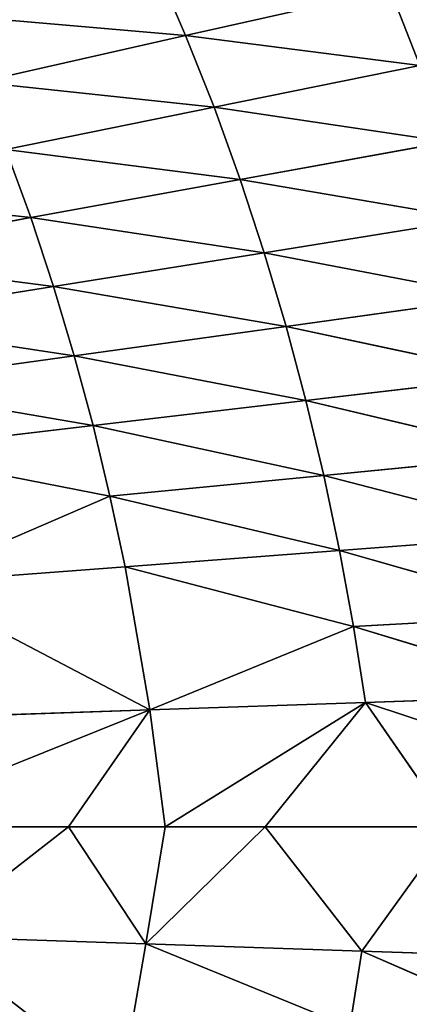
# Model space of a CAD drawing. Extents: x 0 to 605, y 0 to 400.
# Tile 1045 of 1056: x 452 to 470, y 192 to 236. Entities that reach past the tile are written whole.
import ezdxf

# ---------------------------------------------------------------- set-up
doc = ezdxf.new("R2010")
doc.units = 0
doc.header["$LTSCALE"] = 25.4
doc.layers.get('0').update_dxf_attribs({"linetype": 'CONTINUOUS'})

# ---------------------------------------------------------------- blocks, each defined once
blk = doc.blocks.new('ATLANTA610_-_S_STL')
at = {"color": 0}
for p, q in [((459.717, 32.926, 164.256), (468.959, 34.353, 162.178)), ((459.717, 32.926, 164.256), (468.959, 34.353, 162.178)), ((460.999, 32.934, 167.496), (470.308, 34.364, 165.607)), ((460.999, 32.934, 167.496), (470.308, 34.364, 165.607)), ((472.693, 34.399, 172.566), (462.183, 32.947, 170.77)), ((472.693, 34.399, 172.566), (462.183, 32.947, 170.77)), ((462.183, 32.947, 170.77), (471.553, 34.379, 169.07)), ((462.183, 32.947, 170.77), (471.553, 34.379, 169.07)), ((463.268, 32.964, 174.073), (473.73, 34.424, 176.089)), ((463.268, 32.964, 174.073), (473.73, 34.424, 176.089)), ((472.693, 34.399, 172.566), (463.268, 32.964, 174.073)), ((472.693, 34.399, 172.566), (463.268, 32.964, 174.073)), ((474.667, 34.455, 179.639), (464.257, 32.985, 177.403)), ((474.667, 34.455, 179.639), (464.257, 32.985, 177.403)), ((464.257, 32.985, 177.403), (473.73, 34.424, 176.089)), ((464.257, 32.985, 177.403), (473.73, 34.424, 176.089)), ((465.152, 33.011, 180.759), (475.507, 34.491, 183.215)), ((465.152, 33.011, 180.759), (475.507, 34.491, 183.215)), ((465.152, 33.011, 180.759), (474.667, 34.455, 179.639)), ((465.152, 33.011, 180.759), (474.667, 34.455, 179.639)), ((476.253, 34.532, 186.815), (465.956, 33.041, 184.138)), ((476.253, 34.532, 186.815), (465.956, 33.041, 184.138)), ((475.507, 34.491, 183.215), (465.956, 33.041, 184.138)), ((475.507, 34.491, 183.215), (465.956, 33.041, 184.138)), ((466.671, 33.075, 187.54), (476.907, 34.578, 190.437)), ((466.671, 33.075, 187.54), (476.907, 34.578, 190.437)), ((466.671, 33.075, 187.54), (476.253, 34.532, 186.815)), ((466.671, 33.075, 187.54), (476.253, 34.532, 186.815)), ((477.472, 34.63, 194.081), (467.3, 33.114, 190.963)), ((477.472, 34.63, 194.081), (467.3, 33.114, 190.963)), ((476.907, 34.578, 190.437), (467.3, 33.114, 190.963)), ((476.907, 34.578, 190.437), (467.3, 33.114, 190.963)), ((467.675, 33.134, 205.641), (477.313, 34.604, 205.968)), ((467.675, 33.134, 205.641), (477.313, 34.604, 205.968)), ((476.749, 34.552, 209.608), (467.675, 33.134, 205.641)), ((476.749, 34.552, 209.608), (467.675, 33.134, 205.641)), ((477.95, 34.687, 197.744), (467.845, 33.158, 194.407)), ((477.95, 34.687, 197.744), (467.845, 33.158, 194.407)), ((477.472, 34.63, 194.081), (467.845, 33.158, 194.407)), ((477.472, 34.63, 194.081), (467.845, 33.158, 194.407)), ((470.308, 34.364, 165.607), (468.959, 34.353, 162.178)), ((470.308, 34.364, 165.607), (468.959, 34.353, 162.178)), ((467.675, 33.134, 205.641), (471.729, 33.704, 200.027)), ((467.675, 33.134, 205.641), (471.729, 33.704, 200.027)), ((467.845, 33.158, 194.407), (471.729, 33.704, 200.027)), ((467.845, 33.158, 194.407), (471.729, 33.704, 200.027)), ((451.594, 31.683, 169.409), (460.999, 32.934, 167.496)), ((451.594, 31.683, 169.409), (460.999, 32.934, 167.496)), ((462.183, 32.947, 170.77), (452.714, 31.693, 172.49)), ((462.183, 32.947, 170.77), (452.714, 31.693, 172.49)), ((464.257, 32.985, 177.403), (453.742, 31.707, 175.599)), ((464.257, 32.985, 177.403), (453.742, 31.707, 175.599)), ((453.742, 31.707, 175.599), (463.268, 32.964, 174.073)), ((453.742, 31.707, 175.599), (463.268, 32.964, 174.073)), ((454.68, 31.725, 178.733), (465.152, 33.011, 180.759)), ((454.68, 31.725, 178.733), (465.152, 33.011, 180.759)), ((454.68, 31.725, 178.733), (464.257, 32.985, 177.403)), ((454.68, 31.725, 178.733), (464.257, 32.985, 177.403)), ((465.956, 33.041, 184.138), (455.53, 31.746, 181.891)), ((465.956, 33.041, 184.138), (455.53, 31.746, 181.891)), ((465.152, 33.011, 180.759), (455.53, 31.746, 181.891)), ((465.152, 33.011, 180.759), (455.53, 31.746, 181.891)), ((456.295, 31.771, 185.072), (466.671, 33.075, 187.54)), ((456.295, 31.771, 185.072), (466.671, 33.075, 187.54)), ((456.295, 31.771, 185.072), (465.956, 33.041, 184.138)), ((456.295, 31.771, 185.072), (465.956, 33.041, 184.138)), ((466.671, 33.075, 187.54), (456.976, 31.8, 188.274)), ((466.671, 33.075, 187.54), (456.976, 31.8, 188.274)), ((467.13, 33.09, 209.081), (457.918, 31.847, 205.31)), ((467.13, 33.09, 209.081), (457.918, 31.847, 205.31)), ((467.845, 33.158, 194.407), (458.1, 31.869, 194.737)), ((467.845, 33.158, 194.407), (458.1, 31.869, 194.737)), ((467.3, 33.114, 190.963), (458.1, 31.869, 194.737)), ((467.3, 33.114, 190.963), (458.1, 31.869, 194.737)), ((458.788, 31.937, 200.027), (467.845, 33.158, 194.407)), ((458.788, 31.937, 200.027), (467.845, 33.158, 194.407)), ((460.999, 32.934, 167.496), (459.717, 32.926, 164.256)), ((460.999, 32.934, 167.496), (459.717, 32.926, 164.256)), ((462.183, 32.947, 170.77), (460.999, 32.934, 167.496)), ((462.183, 32.947, 170.77), (460.999, 32.934, 167.496)), ((462.183, 32.947, 170.77), (463.268, 32.964, 174.073)), ((462.183, 32.947, 170.77), (463.268, 32.964, 174.073)), ((464.257, 32.985, 177.403), (463.268, 32.964, 174.073)), ((464.257, 32.985, 177.403), (463.268, 32.964, 174.073)), ((463.318, 32.517, 200.027), (467.845, 33.158, 194.407)), ((463.318, 32.517, 200.027), (467.845, 33.158, 194.407)), ((467.675, 33.134, 205.641), (463.318, 32.517, 200.027)), ((467.675, 33.134, 205.641), (463.318, 32.517, 200.027)), ((465.152, 33.011, 180.759), (464.257, 32.985, 177.403)), ((465.152, 33.011, 180.759), (464.257, 32.985, 177.403)), ((465.152, 33.011, 180.759), (465.956, 33.041, 184.138)), ((465.152, 33.011, 180.759), (465.956, 33.041, 184.138)), ((466.671, 33.075, 187.54), (465.956, 33.041, 184.138)), ((466.671, 33.075, 187.54), (465.956, 33.041, 184.138)), ((466.671, 33.075, 187.54), (467.3, 33.114, 190.963)), ((466.671, 33.075, 187.54), (467.3, 33.114, 190.963)), ((467.13, 33.09, 209.081), (467.675, 33.134, 205.641)), ((467.13, 33.09, 209.081), (467.675, 33.134, 205.641)), ((467.3, 33.114, 190.963), (467.845, 33.158, 194.407)), ((467.3, 33.114, 190.963), (467.845, 33.158, 194.407)), ((450.382, 31.676, 166.359), (459.717, 32.926, 164.256)), ((450.382, 31.676, 166.359), (459.717, 32.926, 164.256)), ((457.918, 31.847, 205.31), (463.318, 32.517, 200.027)), ((457.918, 31.847, 205.31), (463.318, 32.517, 200.027)), ((459.717, 32.926, 164.256), (458.336, 32.921, 161.052)), ((459.717, 32.926, 164.256), (458.336, 32.921, 161.052)), ((463.318, 32.517, 200.027), (458.788, 31.937, 200.027)), ((463.318, 32.517, 200.027), (458.788, 31.937, 200.027)), ((443.156, 30.599, 174.229), (452.714, 31.693, 172.49)), ((443.156, 30.599, 174.229), (452.714, 31.693, 172.49)), ((444.125, 30.611, 177.142), (453.742, 31.707, 175.599)), ((444.125, 30.611, 177.142), (453.742, 31.707, 175.599)), ((458.1, 31.869, 194.737), (444.949, 30.391, 200.027)), ((458.1, 31.869, 194.737), (444.949, 30.391, 200.027)), ((455.53, 31.746, 181.891), (445.009, 30.625, 180.078)), ((455.53, 31.746, 181.891), (445.009, 30.625, 180.078)), ((454.68, 31.725, 178.733), (445.009, 30.625, 180.078)), ((454.68, 31.725, 178.733), (445.009, 30.625, 180.078)), ((445.811, 30.643, 183.037), (455.53, 31.746, 181.891)), ((445.811, 30.643, 183.037), (455.53, 31.746, 181.891)), ((447.179, 30.687, 189.016), (458.1, 31.869, 194.737)), ((447.179, 30.687, 189.016), (458.1, 31.869, 194.737)), ((456.976, 31.8, 188.274), (447.179, 30.687, 189.016)), ((456.976, 31.8, 188.274), (447.179, 30.687, 189.016)), ((456.295, 31.771, 185.072), (447.179, 30.687, 189.016)), ((456.295, 31.771, 185.072), (447.179, 30.687, 189.016)), ((448.054, 30.724, 204.976), (457.918, 31.847, 205.31)), ((448.054, 30.724, 204.976), (457.918, 31.847, 205.31)), ((448.247, 30.745, 195.072), (458.1, 31.869, 194.737)), ((448.247, 30.745, 195.072), (458.1, 31.869, 194.737)), ((451.594, 31.683, 169.409), (452.714, 31.693, 172.49)), ((451.594, 31.683, 169.409), (452.714, 31.693, 172.49)), ((453.742, 31.707, 175.599), (452.714, 31.693, 172.49)), ((453.742, 31.707, 175.599), (452.714, 31.693, 172.49)), ((454.68, 31.725, 178.733), (453.742, 31.707, 175.599)), ((454.68, 31.725, 178.733), (453.742, 31.707, 175.599)), ((458.788, 31.937, 200.027), (454.415, 31.413, 200.027)), ((458.788, 31.937, 200.027), (454.415, 31.413, 200.027)), ((454.415, 31.413, 200.027), (458.1, 31.869, 194.737)), ((454.415, 31.413, 200.027), (458.1, 31.869, 194.737)), ((457.918, 31.847, 205.31), (454.415, 31.413, 200.027)), ((457.918, 31.847, 205.31), (454.415, 31.413, 200.027)), ((454.68, 31.725, 178.733), (455.53, 31.746, 181.891)), ((454.68, 31.725, 178.733), (455.53, 31.746, 181.891)), ((456.295, 31.771, 185.072), (455.53, 31.746, 181.891)), ((456.295, 31.771, 185.072), (455.53, 31.746, 181.891)), ((456.295, 31.771, 185.072), (456.976, 31.8, 188.274)), ((456.295, 31.771, 185.072), (456.976, 31.8, 188.274)), ((456.796, 31.778, 211.766), (457.918, 31.847, 205.31)), ((456.796, 31.778, 211.766), (457.918, 31.847, 205.31)), ((456.976, 31.8, 188.274), (458.1, 31.869, 194.737)), ((456.976, 31.8, 188.274), (458.1, 31.869, 194.737)), ((457.918, 31.847, 205.31), (458.788, 31.937, 200.027)), ((457.918, 31.847, 205.31), (458.788, 31.937, 200.027)), ((458.788, 31.937, 200.027), (458.1, 31.869, 194.737)), ((458.788, 31.937, 200.027), (458.1, 31.869, 194.737)), ((454.415, 31.413, 200.027), (444.949, 30.391, 200.027)), ((454.415, 31.413, 200.027), (444.949, 30.391, 200.027)), ((448.054, 30.724, 204.976), (454.415, 31.413, 200.027)), ((448.054, 30.724, 204.976), (454.415, 31.413, 200.027))]:
    blk.add_line(p, q, dxfattribs=at)
mesh = blk.add_polyface(dxfattribs=at)
corners = [(468.959, 34.353, 162.178), (479.511, 35.992, 163.741), (478.097, 35.98, 160.127), (470.308, 34.364, 165.607)]
mesh.append_faces([[corners[k] for k in face] for face in [(0, 1, 2), (1, 0, 3)]], dxfattribs={"vtx0": -1, "color": 0})
mesh = blk.add_polyface(dxfattribs=at)
corners = [(458.336, 32.921, 161.052), (468.959, 34.353, 162.178), (467.504, 34.347, 158.788), (459.717, 32.926, 164.256)]
mesh.append_faces([[corners[k] for k in face] for face in [(0, 1, 2), (1, 0, 3)]], dxfattribs={"vtx0": -1, "color": 0})
mesh = blk.add_polyface(dxfattribs=at)
corners = [(459.717, 32.926, 164.256), (470.308, 34.364, 165.607), (468.959, 34.353, 162.178), (460.999, 32.934, 167.496)]
mesh.append_faces([[corners[k] for k in face] for face in [(0, 1, 2), (1, 0, 3)]], dxfattribs={"vtx0": -1, "color": 0})
mesh = blk.add_polyface(dxfattribs=at)
corners = [(460.999, 32.934, 167.496), (471.553, 34.379, 169.07), (470.308, 34.364, 165.607), (462.183, 32.947, 170.77)]
mesh.append_faces([[corners[k] for k in face] for face in [(0, 1, 2), (1, 0, 3)]], dxfattribs={"vtx0": -1, "color": 0})
mesh = blk.add_polyface(dxfattribs=at)
corners = [(463.268, 32.964, 174.073), (472.693, 34.399, 172.566), (462.183, 32.947, 170.77)]
mesh.append_faces([[corners[k] for k in face] for face in [(0, 1, 2)]], dxfattribs={"color": 0})
mesh = blk.add_polyface(dxfattribs=at)
corners = [(472.693, 34.399, 172.566), (471.553, 34.379, 169.07), (462.183, 32.947, 170.77)]
mesh.append_faces([[corners[k] for k in face] for face in [(0, 1, 2)]], dxfattribs={"color": 0})
mesh = blk.add_polyface(dxfattribs=at)
corners = [(473.73, 34.424, 176.089), (472.693, 34.399, 172.566), (463.268, 32.964, 174.073)]
mesh.append_faces([[corners[k] for k in face] for face in [(0, 1, 2)]], dxfattribs={"color": 0})
mesh = blk.add_polyface(dxfattribs=at)
corners = [(464.257, 32.985, 177.403), (473.73, 34.424, 176.089), (463.268, 32.964, 174.073)]
mesh.append_faces([[corners[k] for k in face] for face in [(0, 1, 2)]], dxfattribs={"color": 0})
mesh = blk.add_polyface(dxfattribs=at)
corners = [(465.152, 33.011, 180.759), (474.667, 34.455, 179.639), (464.257, 32.985, 177.403)]
mesh.append_faces([[corners[k] for k in face] for face in [(0, 1, 2)]], dxfattribs={"color": 0})
mesh = blk.add_polyface(dxfattribs=at)
corners = [(474.667, 34.455, 179.639), (473.73, 34.424, 176.089), (464.257, 32.985, 177.403)]
mesh.append_faces([[corners[k] for k in face] for face in [(0, 1, 2)]], dxfattribs={"color": 0})
mesh = blk.add_polyface(dxfattribs=at)
corners = [(475.507, 34.491, 183.215), (474.667, 34.455, 179.639), (465.152, 33.011, 180.759)]
mesh.append_faces([[corners[k] for k in face] for face in [(0, 1, 2)]], dxfattribs={"color": 0})
mesh = blk.add_polyface(dxfattribs=at)
corners = [(465.956, 33.041, 184.138), (475.507, 34.491, 183.215), (465.152, 33.011, 180.759)]
mesh.append_faces([[corners[k] for k in face] for face in [(0, 1, 2)]], dxfattribs={"color": 0})
mesh = blk.add_polyface(dxfattribs=at)
corners = [(466.671, 33.075, 187.54), (476.253, 34.532, 186.815), (465.956, 33.041, 184.138)]
mesh.append_faces([[corners[k] for k in face] for face in [(0, 1, 2)]], dxfattribs={"color": 0})
mesh = blk.add_polyface(dxfattribs=at)
corners = [(476.253, 34.532, 186.815), (475.507, 34.491, 183.215), (465.956, 33.041, 184.138)]
mesh.append_faces([[corners[k] for k in face] for face in [(0, 1, 2)]], dxfattribs={"color": 0})
mesh = blk.add_polyface(dxfattribs=at)
corners = [(476.907, 34.578, 190.437), (476.253, 34.532, 186.815), (466.671, 33.075, 187.54)]
mesh.append_faces([[corners[k] for k in face] for face in [(0, 1, 2)]], dxfattribs={"color": 0})
mesh = blk.add_polyface(dxfattribs=at)
corners = [(467.3, 33.114, 190.963), (476.907, 34.578, 190.437), (466.671, 33.075, 187.54)]
mesh.append_faces([[corners[k] for k in face] for face in [(0, 1, 2)]], dxfattribs={"color": 0})
mesh = blk.add_polyface(dxfattribs=at)
corners = [(476.749, 34.552, 209.608), (467.675, 33.134, 205.641), (467.13, 33.09, 209.081)]
mesh.append_faces([[corners[k] for k in face] for face in [(0, 1, 2)]], dxfattribs={"color": 0})
mesh = blk.add_polyface(dxfattribs=at)
corners = [(467.845, 33.158, 194.407), (477.472, 34.63, 194.081), (467.3, 33.114, 190.963)]
mesh.append_faces([[corners[k] for k in face] for face in [(0, 1, 2)]], dxfattribs={"color": 0})
mesh = blk.add_polyface(dxfattribs=at)
corners = [(477.472, 34.63, 194.081), (476.907, 34.578, 190.437), (467.3, 33.114, 190.963)]
mesh.append_faces([[corners[k] for k in face] for face in [(0, 1, 2)]], dxfattribs={"color": 0})
mesh = blk.add_polyface(dxfattribs=at)
corners = [(477.313, 34.604, 205.968), (471.729, 33.704, 200.027), (467.675, 33.134, 205.641)]
mesh.append_faces([[corners[k] for k in face] for face in [(0, 1, 2)]], dxfattribs={"color": 0})
mesh = blk.add_polyface(dxfattribs=at)
corners = [(476.749, 34.552, 209.608), (477.313, 34.604, 205.968), (467.675, 33.134, 205.641)]
mesh.append_faces([[corners[k] for k in face] for face in [(0, 1, 2)]], dxfattribs={"color": 0})
mesh = blk.add_polyface(dxfattribs=at)
corners = [(471.729, 33.704, 200.027), (477.95, 34.687, 197.744), (467.845, 33.158, 194.407)]
mesh.append_faces([[corners[k] for k in face] for face in [(0, 1, 2)]], dxfattribs={"color": 0})
mesh = blk.add_polyface(dxfattribs=at)
corners = [(477.95, 34.687, 197.744), (477.472, 34.63, 194.081), (467.845, 33.158, 194.407)]
mesh.append_faces([[corners[k] for k in face] for face in [(0, 1, 2)]], dxfattribs={"color": 0})
mesh = blk.add_polyface(dxfattribs=at)
corners = [(463.318, 32.517, 200.027), (471.729, 33.704, 200.027), (467.845, 33.158, 194.407), (467.675, 33.134, 205.641)]
mesh.append_faces([[corners[k] for k in face] for face in [(0, 1, 2), (1, 0, 3)]], dxfattribs={"vtx0": -1, "color": 0})
mesh = blk.add_polyface(dxfattribs=at)
corners = [(450.382, 31.676, 166.359), (460.999, 32.934, 167.496), (459.717, 32.926, 164.256), (451.594, 31.683, 169.409)]
mesh.append_faces([[corners[k] for k in face] for face in [(0, 1, 2), (1, 0, 3)]], dxfattribs={"vtx0": -1, "color": 0})
mesh = blk.add_polyface(dxfattribs=at)
corners = [(451.594, 31.683, 169.409), (462.183, 32.947, 170.77), (460.999, 32.934, 167.496), (452.714, 31.693, 172.49)]
mesh.append_faces([[corners[k] for k in face] for face in [(0, 1, 2), (1, 0, 3)]], dxfattribs={"vtx0": -1, "color": 0})
mesh = blk.add_polyface(dxfattribs=at)
corners = [(452.714, 31.693, 172.49), (463.268, 32.964, 174.073), (462.183, 32.947, 170.77), (453.742, 31.707, 175.599)]
mesh.append_faces([[corners[k] for k in face] for face in [(0, 1, 2), (1, 0, 3)]], dxfattribs={"vtx0": -1, "color": 0})
mesh = blk.add_polyface(dxfattribs=at)
corners = [(454.68, 31.725, 178.733), (464.257, 32.985, 177.403), (453.742, 31.707, 175.599)]
mesh.append_faces([[corners[k] for k in face] for face in [(0, 1, 2)]], dxfattribs={"color": 0})
mesh = blk.add_polyface(dxfattribs=at)
corners = [(464.257, 32.985, 177.403), (463.268, 32.964, 174.073), (453.742, 31.707, 175.599)]
mesh.append_faces([[corners[k] for k in face] for face in [(0, 1, 2)]], dxfattribs={"color": 0})
mesh = blk.add_polyface(dxfattribs=at)
corners = [(465.152, 33.011, 180.759), (464.257, 32.985, 177.403), (454.68, 31.725, 178.733)]
mesh.append_faces([[corners[k] for k in face] for face in [(0, 1, 2)]], dxfattribs={"color": 0})
mesh = blk.add_polyface(dxfattribs=at)
corners = [(455.53, 31.746, 181.891), (465.152, 33.011, 180.759), (454.68, 31.725, 178.733)]
mesh.append_faces([[corners[k] for k in face] for face in [(0, 1, 2)]], dxfattribs={"color": 0})
mesh = blk.add_polyface(dxfattribs=at)
corners = [(456.295, 31.771, 185.072), (465.956, 33.041, 184.138), (455.53, 31.746, 181.891)]
mesh.append_faces([[corners[k] for k in face] for face in [(0, 1, 2)]], dxfattribs={"color": 0})
mesh = blk.add_polyface(dxfattribs=at)
corners = [(465.956, 33.041, 184.138), (465.152, 33.011, 180.759), (455.53, 31.746, 181.891)]
mesh.append_faces([[corners[k] for k in face] for face in [(0, 1, 2)]], dxfattribs={"color": 0})
mesh = blk.add_polyface(dxfattribs=at)
corners = [(466.671, 33.075, 187.54), (465.956, 33.041, 184.138), (456.295, 31.771, 185.072)]
mesh.append_faces([[corners[k] for k in face] for face in [(0, 1, 2)]], dxfattribs={"color": 0})
mesh = blk.add_polyface(dxfattribs=at)
corners = [(456.976, 31.8, 188.274), (466.671, 33.075, 187.54), (456.295, 31.771, 185.072)]
mesh.append_faces([[corners[k] for k in face] for face in [(0, 1, 2)]], dxfattribs={"color": 0})
mesh = blk.add_polyface(dxfattribs=at)
corners = [(456.796, 31.778, 211.766), (467.13, 33.09, 209.081), (457.918, 31.847, 205.31), (466.502, 33.051, 212.501)]
mesh.append_faces([[corners[k] for k in face] for face in [(0, 1, 2), (1, 0, 3)]], dxfattribs={"vtx0": -1, "color": 0})
mesh = blk.add_polyface(dxfattribs=at)
corners = [(456.976, 31.8, 188.274), (467.3, 33.114, 190.963), (466.671, 33.075, 187.54), (458.1, 31.869, 194.737)]
mesh.append_faces([[corners[k] for k in face] for face in [(0, 1, 2), (1, 0, 3)]], dxfattribs={"vtx0": -1, "color": 0})
mesh = blk.add_polyface(dxfattribs=at)
corners = [(457.918, 31.847, 205.31), (467.675, 33.134, 205.641), (463.318, 32.517, 200.027), (467.13, 33.09, 209.081)]
mesh.append_faces([[corners[k] for k in face] for face in [(0, 1, 2), (1, 0, 3)]], dxfattribs={"vtx0": -1, "color": 0})
mesh = blk.add_polyface(dxfattribs=at)
corners = [(458.788, 31.937, 200.027), (467.845, 33.158, 194.407), (458.1, 31.869, 194.737)]
mesh.append_faces([[corners[k] for k in face] for face in [(0, 1, 2)]], dxfattribs={"color": 0})
mesh = blk.add_polyface(dxfattribs=at)
corners = [(458.1, 31.869, 194.737), (467.845, 33.158, 194.407), (467.3, 33.114, 190.963)]
mesh.append_faces([[corners[k] for k in face] for face in [(0, 1, 2)]], dxfattribs={"color": 0})
mesh = blk.add_polyface(dxfattribs=at)
corners = [(463.318, 32.517, 200.027), (467.845, 33.158, 194.407), (458.788, 31.937, 200.027)]
mesh.append_faces([[corners[k] for k in face] for face in [(0, 1, 2)]], dxfattribs={"color": 0})
mesh = blk.add_polyface(dxfattribs=at)
corners = [(449.076, 31.672, 163.343), (459.717, 32.926, 164.256), (458.336, 32.921, 161.052), (450.382, 31.676, 166.359)]
mesh.append_faces([[corners[k] for k in face] for face in [(0, 1, 2), (1, 0, 3)]], dxfattribs={"vtx0": -1, "color": 0})
mesh = blk.add_polyface(dxfattribs=at)
corners = [(457.918, 31.847, 205.31), (463.318, 32.517, 200.027), (458.788, 31.937, 200.027)]
mesh.append_faces([[corners[k] for k in face] for face in [(0, 1, 2)]], dxfattribs={"color": 0})
mesh = blk.add_polyface(dxfattribs=at)
corners = [(442.102, 30.591, 171.342), (452.714, 31.693, 172.49), (451.594, 31.683, 169.409), (443.156, 30.599, 174.229)]
mesh.append_faces([[corners[k] for k in face] for face in [(0, 1, 2), (1, 0, 3)]], dxfattribs={"vtx0": -1, "color": 0})
mesh = blk.add_polyface(dxfattribs=at)
corners = [(443.156, 30.599, 174.229), (453.742, 31.707, 175.599), (452.714, 31.693, 172.49), (444.125, 30.611, 177.142)]
mesh.append_faces([[corners[k] for k in face] for face in [(0, 1, 2), (1, 0, 3)]], dxfattribs={"vtx0": -1, "color": 0})
mesh = blk.add_polyface(dxfattribs=at)
corners = [(444.125, 30.611, 177.142), (454.68, 31.725, 178.733), (453.742, 31.707, 175.599), (445.009, 30.625, 180.078)]
mesh.append_faces([[corners[k] for k in face] for face in [(0, 1, 2), (1, 0, 3)]], dxfattribs={"vtx0": -1, "color": 0})
mesh = blk.add_polyface(dxfattribs=at)
corners = [(444.949, 30.391, 200.027), (454.415, 31.413, 200.027), (458.1, 31.869, 194.737)]
mesh.append_faces([[corners[k] for k in face] for face in [(0, 1, 2)]], dxfattribs={"color": 0})
mesh = blk.add_polyface(dxfattribs=at)
corners = [(444.949, 30.391, 200.027), (458.1, 31.869, 194.737), (448.247, 30.745, 195.072)]
mesh.append_faces([[corners[k] for k in face] for face in [(0, 1, 2)]], dxfattribs={"color": 0})
mesh = blk.add_polyface(dxfattribs=at)
corners = [(445.811, 30.643, 183.037), (455.53, 31.746, 181.891), (445.009, 30.625, 180.078)]
mesh.append_faces([[corners[k] for k in face] for face in [(0, 1, 2)]], dxfattribs={"color": 0})
mesh = blk.add_polyface(dxfattribs=at)
corners = [(455.53, 31.746, 181.891), (454.68, 31.725, 178.733), (445.009, 30.625, 180.078)]
mesh.append_faces([[corners[k] for k in face] for face in [(0, 1, 2)]], dxfattribs={"color": 0})
mesh = blk.add_polyface(dxfattribs=at)
corners = [(445.811, 30.643, 183.037), (456.295, 31.771, 185.072), (455.53, 31.746, 181.891), (447.179, 30.687, 189.016)]
mesh.append_faces([[corners[k] for k in face] for face in [(0, 1, 2), (1, 0, 3)]], dxfattribs={"vtx0": -1, "color": 0})
mesh = blk.add_polyface(dxfattribs=at)
corners = [(456.796, 31.778, 211.766), (448.054, 30.724, 204.976), (446.987, 30.667, 211.023)]
mesh.append_faces([[corners[k] for k in face] for face in [(0, 1, 2)]], dxfattribs={"color": 0})
mesh = blk.add_polyface(dxfattribs=at)
corners = [(458.1, 31.869, 194.737), (456.976, 31.8, 188.274), (447.179, 30.687, 189.016)]
mesh.append_faces([[corners[k] for k in face] for face in [(0, 1, 2)]], dxfattribs={"color": 0})
mesh = blk.add_polyface(dxfattribs=at)
corners = [(448.247, 30.745, 195.072), (458.1, 31.869, 194.737), (447.179, 30.687, 189.016)]
mesh.append_faces([[corners[k] for k in face] for face in [(0, 1, 2)]], dxfattribs={"color": 0})
mesh = blk.add_polyface(dxfattribs=at)
corners = [(447.179, 30.687, 189.016), (456.976, 31.8, 188.274), (456.295, 31.771, 185.072)]
mesh.append_faces([[corners[k] for k in face] for face in [(0, 1, 2)]], dxfattribs={"color": 0})
mesh = blk.add_polyface(dxfattribs=at)
corners = [(457.918, 31.847, 205.31), (454.415, 31.413, 200.027), (448.054, 30.724, 204.976)]
mesh.append_faces([[corners[k] for k in face] for face in [(0, 1, 2)]], dxfattribs={"color": 0})
mesh = blk.add_polyface(dxfattribs=at)
corners = [(456.796, 31.778, 211.766), (457.918, 31.847, 205.31), (448.054, 30.724, 204.976)]
mesh.append_faces([[corners[k] for k in face] for face in [(0, 1, 2)]], dxfattribs={"color": 0})
mesh = blk.add_polyface(dxfattribs=at)
corners = [(457.918, 31.847, 205.31), (458.788, 31.937, 200.027), (454.415, 31.413, 200.027)]
mesh.append_faces([[corners[k] for k in face] for face in [(0, 1, 2)]], dxfattribs={"color": 0})
mesh = blk.add_polyface(dxfattribs=at)
corners = [(458.788, 31.937, 200.027), (458.1, 31.869, 194.737), (454.415, 31.413, 200.027)]
mesh.append_faces([[corners[k] for k in face] for face in [(0, 1, 2)]], dxfattribs={"color": 0})
mesh = blk.add_polyface(dxfattribs=at)
corners = [(448.054, 30.724, 204.976), (454.415, 31.413, 200.027), (444.949, 30.391, 200.027)]
mesh.append_faces([[corners[k] for k in face] for face in [(0, 1, 2)]], dxfattribs={"color": 0})

msp = doc.modelspace()

# ---------------------------------------------------------------- block references
at = {"color": 254, "extrusion": (0, -1, 5.55112e-17)}
msp.add_blockref('ATLANTA610_-_S_STL', (-0.269, -0.066, -399.883), dxfattribs=at)

doc.saveas('drawing.dxf')
